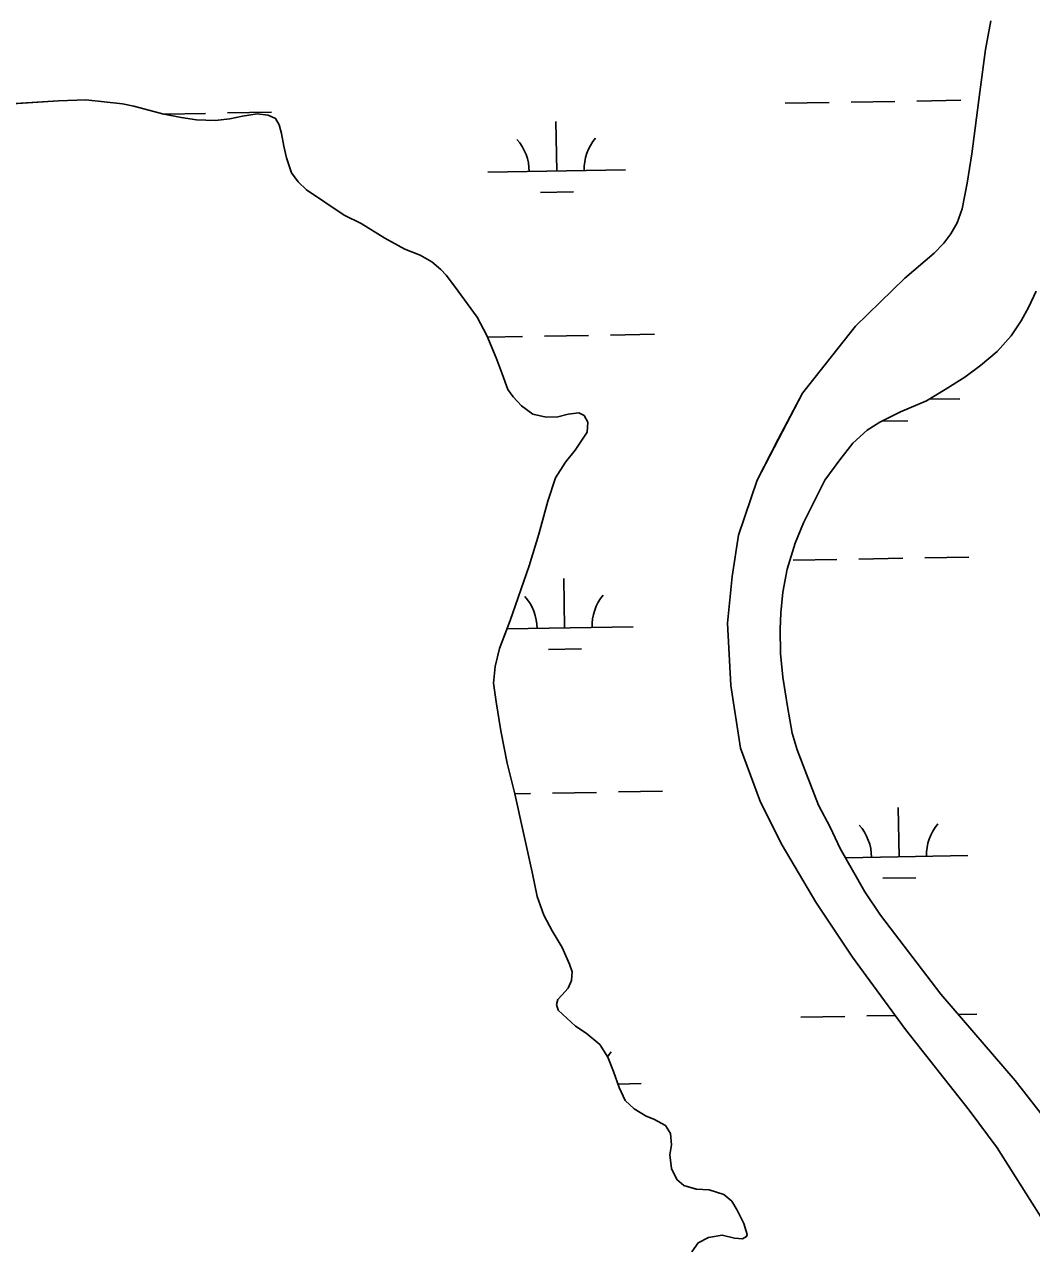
# Model space of a CAD drawing. Extents: x 3892998 to 3931244, y 278583 to 304547.
# Drawn here: x 3915117 to 3915850, y 292335 to 293226 of the extents above; entities that cross this region are included whole.
import ezdxf

# ---------------------------------------------------------------- set-up
doc = ezdxf.new("R2010")
doc.units = 0
doc.layers.add('V-TOPO-SHOR', color=7, linetype='Continuous')
doc.layers.add('V-WETL-SWMP', color=7, linetype='Continuous')

msp = doc.modelspace()

# ---------------------------------------------------------------- linework, layer by layer
at = {"layer": 'V-TOPO-SHOR'}
for points in [[(3915786.08, 293066.68), (3915791.14, 293073.31), (3915795.69, 293081.35), (3915799.44, 293091.58), (3915803.02, 293110.41), (3915806.39, 293131.65), (3915812.12, 293176.62), (3915816.23, 293207.67), (3915820.21, 293228.41)], [(3915083.01, 293166.52), (3915141.66, 293170.27), (3915161.44, 293171.08), (3915188.21, 293168.17), (3915196.48, 293166.43), (3915217.29, 293160.79), (3915230.94, 293158.19), (3915242.08, 293156.47), (3915255.71, 293155.85), (3915266.34, 293157.11), (3915275.58, 293159.06), (3915286.31, 293160.82), (3915294.27, 293159.77), (3915299.66, 293157.32), (3915302.37, 293152.76), (3915304, 293146.41), (3915305.75, 293137.27), (3915307.49, 293128.83), (3915311.33, 293117.91), (3915316.15, 293111.18), (3915322.05, 293105.55), (3915349.51, 293087.12), (3915361.98, 293080.93), (3915379.25, 293070.3)], [(3915379.25, 293070.3), (3915393.82, 293062.24), (3915404.88, 293057.93), (3915413.27, 293053.01), (3915419.87, 293047.38), (3915423.77, 293043.23), (3915429.79, 293035.21), (3915446.33, 293012.84), (3915453.38, 292999.46), (3915460.24, 292983.09), (3915464.59, 292971.48), (3915468.73, 292960.17), (3915472.55, 292954.83), (3915478.65, 292948.3), (3915486.85, 292942.18), (3915496.6, 292939.86), (3915504.96, 292940.11), (3915512.6, 292942.05), (3915520.25, 292943.19), (3915524.14, 292941.22), (3915526.96, 292936.37), (3915526.5, 292929.1), (3915517.64, 292916.02), (3915510.63, 292907.23), (3915503.34, 292895.75), (3915497.78, 292878.81), (3915491.36, 292854.7), (3915484.15, 292831.68), (3915470.47, 292791.82), (3915462.74, 292771.49), (3915459.54, 292758.54), (3915458.32, 292746.4), (3915460.2, 292732.59), (3915463.71, 292711.53), (3915468.23, 292688.09), (3915473.84, 292665.65), (3915486.32, 292608.65), (3915490.11, 292590.87), (3915494.77, 292577.37), (3915500.9, 292565.97), (3915508.14, 292553.89), (3915513.68, 292541.69), (3915515.61, 292536.03), (3915515.05, 292529.76), (3915512.6, 292524.18), (3915507.96, 292519.08), (3915504.99, 292515.98), (3915504.22, 292512.29), (3915505.43, 292508.33), (3915517.84, 292496.47), (3915525.73, 292491.45), (3915535.62, 292483.25), (3915541.35, 292473.94), (3915545.69, 292463.62), (3915549.64, 292452.01), (3915554.07, 292442.49), (3915560.67, 292436.47), (3915569.36, 292430.95), (3915574.84, 292428.8), (3915583.42, 292424.28), (3915587.14, 292418.33), (3915587.69, 292410.08), (3915586.64, 292403.02), (3915587.89, 292393.08), (3915591.72, 292384.95), (3915596.72, 292380.6), (3915605.89, 292377.98), (3915615.24, 292377.44), (3915626, 292374.12), (3915631.7, 292369.09), (3915635.71, 292362.65), (3915640.45, 292352.93), (3915642.78, 292344.99), (3915642.3, 292343.4), (3915639.52, 292341.69), (3915633.75, 292342.15), (3915624.79, 292344.48), (3915614.85, 292342.83), (3915607.12, 292338.8), (3915602.69, 292332.21)], [(3915868.73, 292338.63), (3915845.79, 292375.02), (3915824.77, 292408.12), (3915804.48, 292435.51), (3915758.09, 292494.17), (3915719.53, 292546.77), (3915692.97, 292586.94), (3915668.39, 292628.32), (3915652.69, 292659.65), (3915637.93, 292699.08), (3915631.05, 292744.48), (3915628.67, 292789.9), (3915631.96, 292823.94), (3915636.48, 292854.09), (3915650.24, 292894.11), (3915665.56, 292924.03), (3915683.07, 292957.46), (3915721.8, 293006.13), (3915757.51, 293041.08), (3915778.92, 293059.43), (3915786.08, 293066.68)], [(3915853.29, 293031.64), (3915847.95, 293020.3), (3915842.41, 293010.06), (3915835.07, 292999.1), (3915824.83, 292987.73), (3915812.79, 292977.55), (3915801.33, 292968.97), (3915786.88, 292959.98), (3915773.32, 292951.89), (3915754.55, 292943.86), (3915739.49, 292936.37), (3915730.32, 292930.51), (3915719.77, 292921.03), (3915710.33, 292908.86), (3915699.32, 292893.99), (3915683.8, 292862.97), (3915677.78, 292848.22), (3915672.1, 292829.17), (3915668.8, 292812.44), (3915667.39, 292797.62), (3915666.86, 292785.5), (3915667.07, 292767.99), (3915668.88, 292750.69), (3915672.21, 292729.19), (3915675.74, 292710), (3915679.31, 292697.71), (3915686.03, 292680.04)], [(3915686.03, 292680.04), (3915694.87, 292657.58), (3915703.28, 292641.52), (3915710.48, 292626.05), (3915728.59, 292594.44), (3915739.9, 292577.29), (3915783.89, 292519.92), (3915837.92, 292457.01), (3915876.86, 292407.21)]]:
    msp.add_lwpolyline(points, dxfattribs=at)
at = {"layer": 'V-WETL-SWMP'}
for p, q in [((3915820.21, 293228.41), (3915816.23, 293207.67)), ((3915816.23, 293207.67), (3915812.12, 293176.62)), ((3915812.12, 293176.62), (3915806.39, 293131.65)), ((3915141.66, 293170.27), (3915083.01, 293166.52)), ((3915161.44, 293171.09), (3915141.66, 293170.27)), ((3915188.21, 293168.17), (3915161.44, 293171.09)), ((3915196.48, 293166.43), (3915188.21, 293168.17)), ((3915217.29, 293160.79), (3915196.48, 293166.43)), ((3915670.48, 293168.43), (3915702.48, 293168.99)), ((3915718.47, 293169.26), (3915750.47, 293169.82)), ((3915766.47, 293170.09), (3915798.46, 293170.65)), ((3915230.93, 293158.19), (3915217.29, 293160.79)), ((3915218.27, 293160.6), (3915248.64, 293161.13)), ((3915242.08, 293156.47), (3915230.93, 293158.19)), ((3915255.71, 293155.86), (3915242.08, 293156.47)), ((3915266.34, 293157.11), (3915255.71, 293155.86)), ((3915264.63, 293161.41), (3915296.63, 293161.96)), ((3915275.58, 293159.06), (3915266.34, 293157.11)), ((3915286.31, 293160.82), (3915275.58, 293159.06)), ((3915294.27, 293159.77), (3915286.31, 293160.82)), ((3915299.66, 293157.32), (3915294.27, 293159.77)), ((3915302.37, 293152.76), (3915299.66, 293157.32)), ((3915504.25, 293119.12), (3915503.62, 293155.11)), ((3915304, 293146.41), (3915302.37, 293152.76)), ((3915305.75, 293137.27), (3915304, 293146.41)), ((3915307.49, 293128.83), (3915305.75, 293137.27)), ((3915311.33, 293117.91), (3915307.49, 293128.83)), ((3915806.39, 293131.65), (3915803.02, 293110.41)), ((3915454.25, 293118.25), (3915554.24, 293119.98)), ((3915316.15, 293111.18), (3915311.33, 293117.91)), ((3915322.05, 293105.55), (3915316.15, 293111.18)), ((3915803.02, 293110.41), (3915799.43, 293091.58)), ((3915349.51, 293087.12), (3915322.05, 293105.55)), ((3915492.51, 293103.48), (3915516.51, 293103.9)), ((3915361.98, 293080.93), (3915349.51, 293087.12)), ((3915799.43, 293091.58), (3915795.69, 293081.35)), ((3915379.25, 293070.3), (3915361.98, 293080.93)), ((3915795.69, 293081.35), (3915791.14, 293073.31)), ((3915393.82, 293062.24), (3915379.25, 293070.3)), ((3915786.08, 293066.68), (3915778.92, 293059.43)), ((3915791.14, 293073.31), (3915786.08, 293066.68)), ((3915404.88, 293057.93), (3915393.82, 293062.24)), ((3915413.27, 293053.01), (3915404.88, 293057.93)), ((3915778.92, 293059.43), (3915757.51, 293041.08)), ((3915419.87, 293047.38), (3915413.27, 293053.01)), ((3915423.77, 293043.23), (3915419.87, 293047.38)), ((3915429.79, 293035.21), (3915423.77, 293043.23)), ((3915757.51, 293041.08), (3915721.8, 293006.13)), ((3915446.33, 293012.84), (3915429.79, 293035.21)), ((3915453.38, 292999.46), (3915446.33, 293012.84)), ((3915721.8, 293006.13), (3915683.07, 292957.46)), ((3915460.24, 292983.09), (3915453.38, 292999.46)), ((3915453.92, 292998.16), (3915479.48, 292998.6)), ((3915495.48, 292998.88), (3915527.48, 292999.43)), ((3915543.47, 292999.71), (3915575.47, 293000.26)), ((3915464.59, 292971.48), (3915460.24, 292983.09)), ((3915468.74, 292960.17), (3915464.59, 292971.48)), ((3915472.55, 292954.83), (3915468.74, 292960.17)), ((3915478.65, 292948.3), (3915472.55, 292954.83)), ((3915683.07, 292957.46), (3915665.57, 292924.02)), ((3915775.13, 292952.97), (3915797.63, 292953.36)), ((3915486.85, 292942.18), (3915478.65, 292948.3)), ((3915496.6, 292939.86), (3915486.85, 292942.18)), ((3915512.6, 292942.04), (3915504.96, 292940.11)), ((3915520.25, 292943.19), (3915512.6, 292942.04)), ((3915524.14, 292941.22), (3915520.25, 292943.19)), ((3915526.96, 292936.37), (3915524.14, 292941.22)), ((3915504.96, 292940.11), (3915496.6, 292939.86)), ((3915526.5, 292929.1), (3915526.96, 292936.37)), ((3915740.63, 292936.94), (3915759.9, 292937.27)), ((3915517.64, 292916.02), (3915526.5, 292929.1)), ((3915665.57, 292924.02), (3915650.24, 292894.11)), ((3915510.63, 292907.23), (3915517.64, 292916.02)), ((3915503.34, 292895.75), (3915510.63, 292907.23)), ((3915497.78, 292878.81), (3915503.34, 292895.75)), ((3915650.24, 292894.11), (3915636.48, 292854.09)), ((3915491.36, 292854.7), (3915497.78, 292878.81)), ((3915484.15, 292831.68), (3915491.36, 292854.7)), ((3915636.48, 292854.09), (3915631.96, 292823.94)), ((3915676.24, 292835.81), (3915708.23, 292836.36)), ((3915724.23, 292836.64), (3915756.23, 292837.19)), ((3915772.22, 292837.47), (3915804.22, 292838.02)), ((3915470.47, 292791.82), (3915484.15, 292831.68)), ((3915510, 292786.49), (3915509.38, 292822.49)), ((3915631.96, 292823.94), (3915628.67, 292789.89)), ((3915462.74, 292771.49), (3915470.47, 292791.82)), ((3915628.67, 292789.89), (3915631.05, 292744.48)), ((3915468.17, 292785.77), (3915560, 292787.36)), ((3915459.54, 292758.54), (3915462.74, 292771.49)), ((3915498.27, 292770.86), (3915522.27, 292771.27)), ((3915458.32, 292746.4), (3915459.54, 292758.54)), ((3915460.2, 292732.59), (3915458.32, 292746.4)), ((3915631.05, 292744.48), (3915637.93, 292699.08)), ((3915463.71, 292711.53), (3915460.2, 292732.59)), ((3915468.23, 292688.09), (3915463.71, 292711.53)), ((3915637.93, 292699.08), (3915652.69, 292659.65)), ((3915473.84, 292665.65), (3915468.23, 292688.09)), ((3915473.8, 292665.78), (3915485.24, 292665.97)), ((3915486.32, 292608.65), (3915473.84, 292665.65)), ((3915501.24, 292666.25), (3915533.23, 292666.81)), ((3915549.23, 292667.08), (3915581.23, 292667.64)), ((3915652.69, 292659.65), (3915668.39, 292628.32)), ((3915753.4, 292619.87), (3915752.77, 292655.86)), ((3915668.39, 292628.32), (3915692.97, 292586.94)), ((3915714.41, 292619.19), (3915803.39, 292620.73)), ((3915490.11, 292590.87), (3915486.32, 292608.65)), ((3915741.66, 292604.23), (3915765.66, 292604.65)), ((3915494.77, 292577.37), (3915490.11, 292590.87)), ((3915692.97, 292586.94), (3915719.54, 292546.77)), ((3915500.9, 292565.97), (3915494.77, 292577.37)), ((3915508.14, 292553.89), (3915500.9, 292565.97)), ((3915513.68, 292541.69), (3915508.14, 292553.89)), ((3915515.61, 292536.03), (3915513.68, 292541.69)), ((3915719.54, 292546.77), (3915758.09, 292494.17)), ((3915515.05, 292529.76), (3915515.61, 292536.03)), ((3915507.96, 292519.08), (3915512.6, 292524.18)), ((3915512.6, 292524.18), (3915515.05, 292529.76)), ((3915504.22, 292512.29), (3915504.99, 292515.98)), ((3915504.99, 292515.98), (3915507.96, 292519.08)), ((3915505.44, 292508.32), (3915504.22, 292512.29)), ((3915517.84, 292496.47), (3915505.44, 292508.32)), ((3915729.99, 292504.01), (3915750.61, 292504.37)), ((3915796.57, 292505.16), (3915809.98, 292505.4)), ((3915525.73, 292491.44), (3915517.84, 292496.47)), ((3915682, 292503.18), (3915713.99, 292503.74)), ((3915535.62, 292483.25), (3915525.73, 292491.44)), ((3915758.09, 292494.17), (3915804.49, 292435.51)), ((3915541.35, 292473.94), (3915535.62, 292483.25)), ((3915545.69, 292463.62), (3915541.35, 292473.94)), ((3915549.64, 292452.01), (3915545.69, 292463.62)), ((3915548.81, 292454.44), (3915565.75, 292454.73)), ((3915554.07, 292442.49), (3915549.64, 292452.01)), ((3915560.67, 292436.47), (3915554.07, 292442.49)), ((3915569.36, 292430.95), (3915560.67, 292436.47)), ((3915804.49, 292435.51), (3915824.77, 292408.12)), ((3915574.84, 292428.8), (3915569.36, 292430.95)), ((3915583.42, 292424.28), (3915574.84, 292428.8)), ((3915587.14, 292418.33), (3915583.42, 292424.28)), ((3915587.69, 292410.08), (3915587.14, 292418.33)), ((3915586.64, 292403.02), (3915587.69, 292410.08)), ((3915824.77, 292408.12), (3915845.79, 292375.02)), ((3915587.89, 292393.08), (3915586.64, 292403.02)), ((3915591.72, 292384.95), (3915587.89, 292393.08)), ((3915596.72, 292380.6), (3915591.72, 292384.95)), ((3915605.88, 292377.98), (3915596.72, 292380.6)), ((3915615.24, 292377.44), (3915605.88, 292377.98)), ((3915626, 292374.12), (3915615.24, 292377.44)), ((3915631.7, 292369.09), (3915626, 292374.12)), ((3915845.79, 292375.02), (3915868.73, 292338.63)), ((3915635.71, 292362.65), (3915631.7, 292369.09)), ((3915640.45, 292352.93), (3915635.71, 292362.65)), ((3915642.78, 292344.99), (3915640.45, 292352.93)), ((3915614.85, 292342.83), (3915624.79, 292344.48)), ((3915624.79, 292344.48), (3915633.75, 292342.15)), ((3915642.3, 292343.4), (3915642.78, 292344.99)), ((3915602.69, 292332.21), (3915607.12, 292338.8)), ((3915607.12, 292338.8), (3915614.85, 292342.83)), ((3915633.75, 292342.15), (3915639.52, 292341.69)), ((3915639.52, 292341.69), (3915642.3, 292343.4))]:
    msp.add_line(p, q, dxfattribs=at)
msp.add_lwpolyline([(3915876.86, 292407.21), (3915837.92, 292457.01), (3915783.89, 292519.92), (3915739.9, 292577.3), (3915728.59, 292594.44), (3915710.48, 292626.05), (3915703.28, 292641.52), (3915694.87, 292657.58), (3915686.03, 292680.04), (3915679.31, 292697.71), (3915675.74, 292710), (3915672.21, 292729.19), (3915668.88, 292750.69), (3915667.07, 292767.99), (3915666.86, 292785.5), (3915667.39, 292797.62), (3915668.8, 292812.44), (3915672.1, 292829.17), (3915677.78, 292848.22), (3915683.8, 292862.97), (3915699.32, 292893.99), (3915710.33, 292908.86), (3915719.77, 292921.03), (3915730.32, 292930.51), (3915739.49, 292936.37), (3915754.55, 292943.86), (3915773.32, 292951.89), (3915786.88, 292959.98), (3915801.33, 292968.97), (3915812.79, 292977.55), (3915824.83, 292987.73), (3915835.07, 292999.1), (3915842.41, 293010.06), (3915847.95, 293020.3), (3915853.29, 293031.64)], dxfattribs=at)
for centre, start, end in [((3915449, 293118.64), 0.21988, 41.76354), ((3915559.47, 293120.55), 140.21988, 181.76354), ((3915454.76, 292786.01), 0.21988, 41.76354), ((3915565.23, 292787.92), 140.21988, 181.76354), ((3915698.15, 292619.39), 0.21988, 41.76354), ((3915808.62, 292621.3), 140.21988, 181.76354), ((3915570.99, 292455.3), 140.21988, 147.64791)]:
    msp.add_arc(centre, 35.25, start, end, dxfattribs=at)

doc.saveas('drawing.dxf')
